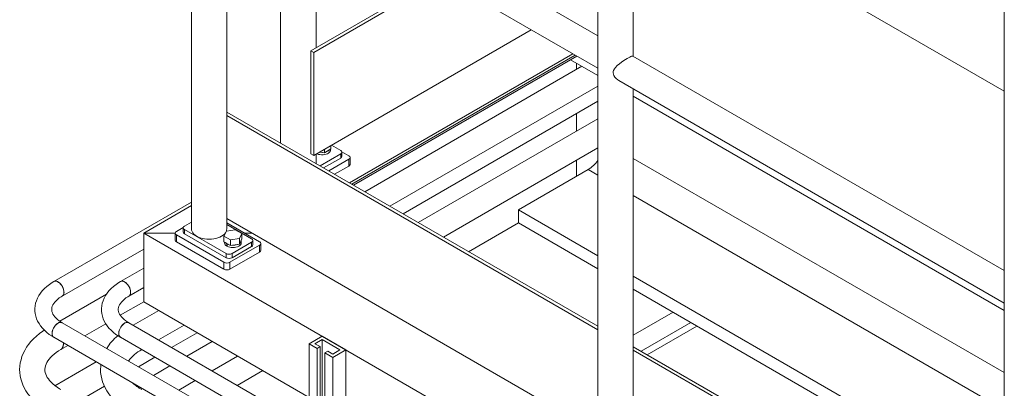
# Model space of a CAD drawing. Header units: millimetres. Extents: x 525 to 29324, y 175 to 20618.
# Tile 400 of 588: x 18353 to 19523, y 15171 to 15609. Entities that reach past the tile are written whole.
import ezdxf

# ---------------------------------------------------------------- set-up
doc = ezdxf.new("R2010")
doc.units = ezdxf.units.MM
doc.linetypes.add('SLD-Continua', pattern=[0])

msp = doc.modelspace()

# ---------------------------------------------------------------- linework, layer by layer
at = {"color": 7, "linetype": 'SLD-Continua', "lineweight": 18, "ltscale": 35}
for p, q in [((18556.9, 16204.4), (18556.9, 15360)), ((19040, 15954.2), (19040, 15563.5)), ((19082.2, 15565.1), (19082.2, 15929.8)), ((19040, 15589.5), (18598.6, 15844.2)), ((18581.9, 15815.3), (19040, 15550.9)), ((18599, 15360), (18599, 15805.4)), ((18662.7, 15768.7), (18662.7, 15462.2)), ((18705.1, 15575.4), (18705.1, 15744.2)), ((19523.2, 15523.7), (19179, 15722.3)), ((19523.2, 15523.7), (19179, 15722.3)), ((19523.2, 15523.7), (19179, 15722.3)), ((19523.2, 15523.7), (19179, 15722.3)), ((19523.2, 15523.7), (19179, 15722.3)), ((19523.2, 15675.3), (19523.2, 15284.7)), ((18851.4, 15659.8), (18698.9, 15571.8)), ((18702.4, 15569.8), (18854.9, 15657.8)), ((18702.4, 15447.3), (18961, 15596.5)), ((18698.9, 15571.8), (18702.4, 15569.8)), ((18698.9, 15571.8), (18698.9, 15449.3)), ((18702.4, 15569.8), (18702.4, 15447.3)), ((18744.9, 15414.7), (19010.5, 15568)), ((18744.9, 15414.7), (19010.5, 15568)), ((18744.9, 15414.7), (19010.5, 15568)), ((18744.9, 15414.7), (19010.5, 15568)), ((18744.9, 15414.7), (19010.5, 15568)), ((18747.8, 15413.1), (19013.3, 15566.3)), ((18747.8, 15413.1), (19013.3, 15566.3)), ((18747.8, 15413.1), (19013.3, 15566.3)), ((18747.8, 15413.1), (19013.3, 15566.3)), ((18747.8, 15413.1), (19013.3, 15566.3)), ((18749.5, 15412.1), (19015.1, 15565.3)), ((18749.5, 15412.1), (19015.1, 15565.3)), ((18749.5, 15412.1), (19015.1, 15565.3)), ((18749.5, 15412.1), (19015.1, 15565.3)), ((18749.5, 15412.1), (19015.1, 15565.3)), ((18749.6, 15412), (19007.5, 15560.9)), ((18749.6, 15412), (19007.5, 15560.9)), ((18749.6, 15412), (19007.5, 15560.9)), ((18749.6, 15412), (19007.5, 15560.9)), ((18749.6, 15412), (19007.5, 15560.9)), ((19040, 15542.2), (19007.5, 15560.9)), ((19040, 15542.2), (19007.5, 15560.9)), ((19040, 15542.2), (19007.5, 15560.9)), ((19040, 15542.2), (19007.5, 15560.9)), ((19040, 15542.2), (19007.5, 15560.9)), ((19523.2, 15310.6), (19081.8, 15565.3)), ((19020.9, 15553.2), (18762.9, 15404.3)), ((19014.9, 15549.8), (19014.9, 15556.6)), ((19040, 15551.9), (19040, 15081.1)), ((19065.1, 15536.4), (19523.2, 15272)), ((18792.9, 15387), (19040, 15529.7)), ((19082.2, 15081.1), (19082.2, 15526.6)), ((18808.5, 15378), (19040, 15511.7)), ((19523.2, 15263.3), (19082.2, 15517.8)), ((19523.2, 15263.3), (19082.2, 15517.8)), ((19523.2, 15263.3), (19082.2, 15517.8)), ((19523.2, 15263.3), (19082.2, 15517.8)), ((19523.2, 15263.3), (19082.2, 15517.8)), ((18599, 15498.9), (19040, 15244.4)), ((18599, 15494.8), (19040, 15240.3)), ((19040, 15490.8), (18826.6, 15367.6)), ((19014.9, 15476.3), (19014.9, 15497.2)), ((18722.8, 15455.1), (18715, 15450.6)), ((18715, 15450.6), (18715, 15454.5)), ((18722.2, 15453.9), (18722.2, 15454.7)), ((18722.8, 15455.1), (18722.8, 15459)), ((18723.6, 15459.5), (18734.5, 15453.3)), ((18856.6, 15350.3), (19040, 15456.2)), ((18698.9, 15449.3), (18702.4, 15447.3)), ((18705.1, 15437.7), (18705.1, 15448.8)), ((18715, 15450.6), (18709.7, 15451.4)), ((18734.5, 15449.2), (18709.8, 15435)), ((18734.5, 15444.3), (18714.1, 15432.5)), ((18720.1, 15429), (18744, 15442.8)), ((18734.5, 15449.2), (18734.5, 15444.3)), ((18744, 15446.9), (18735.9, 15451.6)), ((18735.9, 15446.3), (18735.9, 15451.2)), ((18744, 15442.8), (18744, 15434.7)), ((18745.5, 15436.7), (18745.5, 15444.9)), ((19014.9, 15422.7), (19014.9, 15441.7)), ((19523.2, 15189.3), (19082.2, 15443.8)), ((19523.2, 15189.3), (19082.2, 15443.8)), ((19523.2, 15189.3), (19082.2, 15443.8)), ((19523.2, 15189.3), (19082.2, 15443.8)), ((19523.2, 15189.3), (19082.2, 15443.8)), ((18727.2, 15425), (18744, 15434.7)), ((19028.7, 15430.6), (18945.6, 15382.7)), ((19028.7, 15430.6), (18945.6, 15382.7)), ((19028.7, 15430.6), (18945.6, 15382.7)), ((19028.7, 15430.6), (18945.6, 15382.7)), ((19028.7, 15430.6), (18945.6, 15382.7)), ((19040, 15424.1), (19028.7, 15430.6)), ((19040, 15424.1), (19028.7, 15430.6)), ((19040, 15424.1), (19028.7, 15430.6)), ((19040, 15424.1), (19028.7, 15430.6)), ((19040, 15424.1), (19028.7, 15430.6)), ((19515.8, 15149.5), (19082.2, 15399.8)), ((19515.8, 15149.5), (19082.2, 15399.8)), ((19515.8, 15149.5), (19082.2, 15399.8)), ((19515.8, 15149.5), (19082.2, 15399.8)), ((19515.8, 15149.5), (19082.2, 15399.8)), ((18556.9, 15391.9), (18393.3, 15297.6)), ((18500.2, 15355.1), (18556.9, 15387.8)), ((18500.2, 15355.1), (18556.9, 15387.8)), ((18500.2, 15355.1), (18556.9, 15387.8)), ((18500.2, 15355.1), (18556.9, 15387.8)), ((18500.2, 15355.1), (18556.9, 15387.8)), ((19040, 15328.2), (18945.6, 15382.7)), ((18945.6, 15382.7), (18945.6, 15367.2)), ((19040, 15328.2), (18945.6, 15382.7)), ((18945.6, 15382.7), (18945.6, 15367.2)), ((19040, 15328.2), (18945.6, 15382.7)), ((18945.6, 15382.7), (18945.6, 15367.2)), ((19040, 15328.2), (18945.6, 15382.7)), ((18945.6, 15382.7), (18945.6, 15367.2)), ((19040, 15328.2), (18945.6, 15382.7)), ((18945.6, 15382.7), (18945.6, 15367.2)), ((19040, 15117.8), (18599, 15372.3)), ((18547.2, 15361.8), (18539, 15357.1)), ((18547.1, 15361.4), (18547.1, 15356.5)), ((18556.9, 15368.2), (18548.6, 15363.4)), ((18548.6, 15359.3), (18598.1, 15330.8)), ((18548.6, 15359.3), (18548.6, 15354.4)), ((18609.1, 15359.1), (18598.5, 15357.5)), ((18638, 15344.9), (18599, 15367.4)), ((18628.5, 15348.3), (18599, 15365.3)), ((18616.8, 15354.7), (18609.1, 15359.1)), ((18886.5, 15333), (18945.6, 15367.2)), ((18886.5, 15333), (18945.6, 15367.2)), ((18886.5, 15333), (18945.6, 15367.2)), ((18886.5, 15333), (18945.6, 15367.2)), ((18886.5, 15333), (18945.6, 15367.2)), ((19040, 15312.7), (18945.6, 15367.2)), ((19040, 15312.7), (18945.6, 15367.2)), ((19040, 15312.7), (18945.6, 15367.2)), ((19040, 15312.7), (18945.6, 15367.2)), ((19040, 15312.7), (18945.6, 15367.2)), ((18500.2, 15355.1), (18537.6, 15355.1)), ((18500.2, 15273.4), (18500.2, 15355.1)), ((18500.2, 15355.1), (18537.6, 15355.1)), ((18500.2, 15273.4), (18500.2, 15355.1)), ((18500.2, 15355.1), (18537.6, 15355.1)), ((18500.2, 15273.4), (18500.2, 15355.1)), ((18500.2, 15355.1), (18537.6, 15355.1)), ((18500.2, 15273.4), (18500.2, 15355.1)), ((18500.2, 15355.1), (18537.6, 15355.1)), ((18500.2, 15273.4), (18500.2, 15355.1)), ((18500.2, 15355.1), (18500.2, 15273.4)), ((19186.1, 14959.2), (18500.2, 15355.1)), ((18537.6, 15355.1), (18500.2, 15355.1)), ((18500.2, 15355.1), (18500.2, 15273.4)), ((19186.1, 14959.2), (18500.2, 15355.1)), ((18537.6, 15355.1), (18500.2, 15355.1)), ((18500.2, 15355.1), (18500.2, 15273.4)), ((19186.1, 14959.2), (18500.2, 15355.1)), ((18537.6, 15355.1), (18500.2, 15355.1)), ((18500.2, 15355.1), (18500.2, 15273.4)), ((19186.1, 14959.2), (18500.2, 15355.1)), ((18537.6, 15355.1), (18500.2, 15355.1)), ((18500.2, 15355.1), (18500.2, 15273.4)), ((19186.1, 14959.2), (18500.2, 15355.1)), ((18537.6, 15355.1), (18500.2, 15355.1)), ((18537.6, 15355.1), (18537.6, 15346.9)), ((18539, 15353), (18595.6, 15320.4)), ((18539, 15353), (18539, 15344.9)), ((18548.6, 15354.4), (18598.1, 15325.9)), ((18598.5, 15357.5), (18595.6, 15351.4)), ((18595.6, 15351.4), (18603.4, 15346.9)), ((18595.6, 15344.9), (18595.6, 15351.4)), ((18603.4, 15346.9), (18614, 15348.5)), ((18614, 15348.5), (18616.8, 15354.7)), ((18614, 15342), (18614, 15348.5)), ((18614, 15342), (18616.8, 15348.1)), ((18616.8, 15348.1), (18616.8, 15354.7)), ((18620.4, 15355.1), (18629, 15355.1)), ((18620.4, 15355.1), (18629, 15355.1)), ((18620.4, 15355.1), (18629, 15355.1)), ((18620.4, 15355.1), (18629, 15355.1)), ((18620.4, 15355.1), (18629, 15355.1)), ((18629, 15355.1), (18620.4, 15355.1)), ((18629, 15355.1), (18620.4, 15355.1)), ((18629, 15355.1), (18620.4, 15355.1)), ((18629, 15355.1), (18620.4, 15355.1)), ((18629, 15355.1), (18620.4, 15355.1)), ((18403.3, 15280.2), (18500.2, 15336.1)), ((18539, 15344.9), (18595.6, 15312.2)), ((18595.6, 15344.9), (18603.4, 15340.4)), ((18596.2, 15344.5), (18596.2, 15343.6)), ((18598.9, 15342.5), (18599.3, 15342.7)), ((18598.9, 15342.5), (18598.9, 15339.7)), ((18599.4, 15339.9), (18598.9, 15339.7)), ((18599.4, 15342.3), (18599.7, 15342.5)), ((18599.4, 15342.3), (18599.4, 15339.4)), ((18602.7, 15320.4), (18638, 15340.8)), ((18603.4, 15340.4), (18603.4, 15346.9)), ((18603.4, 15340.4), (18614, 15342)), ((18605.2, 15330.8), (18628.5, 15344.2)), ((18605.2, 15325.9), (18628.5, 15339.3)), ((18616.2, 15343.6), (18616.2, 15346.5)), ((18628.5, 15339.3), (18628.5, 15344.2)), ((18630, 15341.4), (18630, 15346.3)), ((18638, 15332.6), (18638, 15340.8)), ((18639.5, 15334.6), (18639.5, 15342.8)), ((18598.1, 15325.9), (18598.1, 15330.8)), ((18602.7, 15312.2), (18638, 15332.6)), ((18605.2, 15330.8), (18605.2, 15325.9)), ((18500.2, 15313.5), (18472.5, 15297.6)), ((18595.6, 15312.2), (18595.6, 15320.4)), ((18602.7, 15320.4), (18602.7, 15312.2)), ((19432.7, 15101.6), (19082.2, 15303.9)), ((19432.7, 15101.6), (19082.2, 15303.9)), ((19432.7, 15101.6), (19082.2, 15303.9)), ((19432.7, 15101.6), (19082.2, 15303.9)), ((19432.7, 15101.6), (19082.2, 15303.9)), ((18482.5, 15280.2), (18500.2, 15290.4)), ((18455.9, 15282.6), (18400.3, 15250.6)), ((19419.3, 15093.8), (19082.2, 15288.3)), ((19419.3, 15093.8), (19082.2, 15288.3)), ((19419.3, 15093.8), (19082.2, 15288.3)), ((19419.3, 15093.8), (19082.2, 15288.3)), ((19419.3, 15093.8), (19082.2, 15288.3)), ((18472.3, 15257.5), (18500.2, 15273.6)), ((18696.7, 15159.9), (18500.2, 15273.4)), ((18696.7, 15159.9), (18500.2, 15273.4)), ((18696.7, 15159.9), (18500.2, 15273.4)), ((18696.7, 15159.9), (18500.2, 15273.4)), ((18696.7, 15159.9), (18500.2, 15273.4)), ((19523.2, 15273), (19523.2, 14802.2)), ((18518.1, 15263.1), (18487.8, 15245.6)), ((19082.2, 15233.8), (19129.5, 15261.1)), ((19082.2, 15233.8), (19129.5, 15261.1)), ((19082.2, 15233.8), (19129.5, 15261.1)), ((19082.2, 15233.8), (19129.5, 15261.1)), ((19082.2, 15233.8), (19129.5, 15261.1)), ((18632.1, 15116.6), (18403.3, 15248.6)), ((18430.1, 15233.1), (18455, 15247.5)), ((18671.7, 15139.4), (18482.5, 15248.6)), ((18517.8, 15228.2), (18548.1, 15245.7)), ((19091.5, 15214.7), (19150.7, 15248.8)), ((19091.5, 15214.7), (19150.7, 15248.8)), ((19091.5, 15214.7), (19150.7, 15248.8)), ((19091.5, 15214.7), (19150.7, 15248.8)), ((19091.5, 15214.7), (19150.7, 15248.8)), ((19098.6, 15210.6), (19157.8, 15244.7)), ((19098.6, 15210.6), (19157.8, 15244.7)), ((19098.6, 15210.6), (19157.8, 15244.7)), ((19098.6, 15210.6), (19157.8, 15244.7)), ((19098.6, 15210.6), (19157.8, 15244.7)), ((18393.3, 15231.3), (18621.1, 15099.8)), ((18472.5, 15231.3), (18651.7, 15127.9)), ((18533.4, 15219.2), (18563.7, 15236.7)), ((18712.3, 15232.6), (18696.7, 15223.6)), ((18740.6, 15216.3), (18712.3, 15232.6)), ((18401.6, 15216.7), (18410.1, 15221.6)), ((18404.7, 15223.6), (18404.7, 15224.7)), ((18581.7, 15226.3), (18551.4, 15208.8)), ((18706.3, 15218.1), (18696.7, 15223.6)), ((18696.7, 15223.6), (18696.7, 15153.9)), ((18703.8, 15223.6), (18712.3, 15228.5)), ((18709.8, 15220.2), (18703.8, 15223.6)), ((18706.3, 15218.1), (18709.8, 15220.2)), ((18709.8, 15220.2), (18709.8, 15154)), ((18712.3, 15228.5), (18733.5, 15216.3)), ((18712.3, 15228.5), (18712.3, 15157.9)), ((19082.2, 15220.1), (19523.2, 14965.5)), ((18493.8, 15196.4), (18513.4, 15207.7)), ((18497.8, 15216.7), (18497.8, 15216.7)), ((18581.4, 15191.5), (18611.8, 15209)), ((18706.3, 15218.1), (18706.3, 15156.1)), ((18719, 15214.9), (18715.5, 15212.8)), ((18725, 15207.3), (18715.5, 15212.8)), ((18715.5, 15212.8), (18715.5, 15150.8)), ((18725, 15211.4), (18719, 15214.9)), ((18733.5, 15216.3), (18725, 15211.4)), ((18740.6, 15216.3), (18725, 15207.3)), ((18725, 15207.3), (18725, 15108.6)), ((18740.6, 15216.3), (18740.6, 15099.7)), ((19082.2, 15216), (19523.2, 14961.4)), ((18443.8, 15202.2), (18394.7, 15173.8)), ((18531.4, 15197.3), (18511.8, 15186)), ((18641.7, 15191.7), (18611.3, 15174.2)), ((18641.7, 15191.7), (18611.3, 15174.2)), ((18641.7, 15191.7), (18611.3, 15174.2)), ((18641.7, 15191.7), (18611.3, 15174.2)), ((18641.7, 15191.7), (18611.3, 15174.2)), ((18424.1, 15156.2), (18453.4, 15173.1)), ((18491.8, 15174.4), (18490.8, 15173.8)), ((18541.8, 15168.6), (18561.4, 15179.9))]:
    msp.add_line(p, q, dxfattribs=at)
at = {"color": 7, "linetype": 'SLD-Continua', "lineweight": 18, "ltscale": 35, "flags": 128}
for points in [[(19065.1, 15536.5), (19064, 15537.1), (19062, 15538.8), (19060.5, 15540.5), (19059.3, 15542.5), (19058.4, 15545.5), (19058.5, 15547), (19058.9, 15548.4), (19059.8, 15550.2), (19061, 15551.8), (19063.1, 15554), (19065.7, 15556.1), (19068.3, 15558.1), (19071.2, 15560.1), (19073.1, 15561.3), (19074.9, 15562.4), (19076.6, 15563.4), (19078.1, 15564.2), (19079.3, 15564.8), (19080.2, 15565.2), (19081, 15565.4), (19081.6, 15565.4), (19081.8, 15565.3)], [(18722.2, 15453.9), (18722.1, 15453.1), (18721.7, 15452.1), (18721, 15451.1), (18719.9, 15450.2), (18718.6, 15449.4), (18717, 15448.8), (18715.3, 15448.4), (18713.5, 15448.1), (18711.6, 15448.1), (18709.7, 15448.3), (18707.9, 15448.6), (18706.3, 15449.2), (18706, 15449.3)], [(18556.9, 15360), (18557, 15358.4), (18557.6, 15356.8), (18558.5, 15355.3), (18559.7, 15353.9), (18561.2, 15352.6), (18563, 15351.4), (18565.1, 15350.3), (18567.4, 15349.4), (18569.9, 15348.7), (18572.5, 15348.2), (18575.2, 15347.9), (18577.9, 15347.8), (18580.7, 15347.9), (18583.4, 15348.2), (18586, 15348.7), (18588.5, 15349.4), (18590.8, 15350.3), (18592.8, 15351.4), (18594.7, 15352.6), (18596.2, 15353.9), (18597.4, 15355.3), (18597.5, 15355.4)], [(18598.6, 15357.5), (18598.8, 15358.4), (18599, 15360)], [(18597.3, 15343.9), (18597.8, 15343.4), (18598.9, 15342.5)], [(18599.4, 15339.4), (18600.9, 15338.8), (18602.5, 15338.3), (18604.3, 15338), (18606.2, 15337.9), (18608.1, 15338), (18609.9, 15338.3), (18611.6, 15338.8), (18613.1, 15339.4), (18614.3, 15340.2), (18615.3, 15341.2), (18615.9, 15342.2), (18616.2, 15343.3), (18616.2, 15343.6)], [(18599.4, 15342.3), (18600.9, 15341.6), (18601.7, 15341.3)], [(18393.3, 15297.6), (18391.5, 15296.4), (18388.1, 15294.2), (18385, 15291.8), (18382.2, 15289.3), (18379.6, 15286.6), (18377.4, 15283.8), (18375.5, 15280.8), (18373.9, 15277.9), (18372.6, 15274.8), (18371.7, 15271.7), (18371.1, 15268.6), (18370.8, 15265.5), (18370.8, 15262.5), (18371.2, 15259.4), (18371.8, 15256.4), (18372.8, 15253.4), (18374.1, 15250.5), (18375.7, 15247.7), (18377.5, 15244.9), (18379.7, 15242.2), (18382.2, 15239.6), (18384.9, 15237.1), (18387.9, 15234.8), (18391.2, 15232.6), (18393.3, 15231.3)], [(18405.4, 15284.8), (18405.3, 15286.4), (18404.9, 15288.1), (18404.3, 15289.9), (18403.5, 15291.6), (18402.4, 15293.2), (18401.3, 15294.6), (18400, 15295.9), (18398.7, 15296.9), (18397.3, 15297.6), (18396, 15297.9), (18394.8, 15298), (18393.7, 15297.7), (18393.3, 15297.6)], [(18403.3, 15280.2), (18404.1, 15280.8), (18404.8, 15281.8), (18405.2, 15283), (18405.4, 15284.4), (18405.3, 15286), (18405, 15287.7), (18404.5, 15289.4), (18403.7, 15291.2), (18402.7, 15292.8), (18401.6, 15294.3), (18400.3, 15295.6), (18399, 15296.6), (18397.7, 15297.4), (18396.3, 15297.9), (18395.1, 15298), (18394, 15297.8), (18393.3, 15297.6)], [(18472.5, 15297.6), (18470.7, 15296.4), (18467.3, 15294.2), (18464.2, 15291.8), (18461.4, 15289.3), (18458.8, 15286.6), (18456.6, 15283.8), (18454.7, 15280.8), (18453.1, 15277.9), (18451.8, 15274.8), (18450.9, 15271.7), (18450.3, 15268.6), (18450, 15265.5), (18450, 15262.5), (18450.4, 15259.4), (18451, 15256.4), (18452, 15253.4), (18453.3, 15250.5), (18454.9, 15247.7), (18456.7, 15244.9), (18458.9, 15242.2), (18461.4, 15239.6), (18464.1, 15237.1), (18467.1, 15234.8), (18470.4, 15232.6), (18472.5, 15231.3)], [(18484.6, 15284.8), (18484.5, 15286.4), (18484.1, 15288.1), (18483.5, 15289.9), (18482.6, 15291.6), (18481.6, 15293.2), (18480.5, 15294.6), (18479.2, 15295.9), (18477.9, 15296.9), (18476.5, 15297.6), (18475.2, 15297.9), (18474, 15298), (18472.9, 15297.7), (18472.5, 15297.6)], [(18482.5, 15280.2), (18483.1, 15280.6), (18483.8, 15281.5), (18484.3, 15282.7), (18484.6, 15284.1), (18484.6, 15285.6), (18484.3, 15287.3), (18483.8, 15289), (18483.1, 15290.7), (18482.2, 15292.4), (18481.1, 15293.9), (18479.8, 15295.3), (18478.5, 15296.4), (18477.2, 15297.2), (18475.9, 15297.8), (18474.6, 15298), (18473.4, 15297.9), (18472.5, 15297.6)], [(18403.3, 15248.6), (18402, 15249.4), (18399.7, 15250.9), (18397.7, 15252.5), (18396, 15254.1), (18394.5, 15255.7), (18393.3, 15257.3), (18392.3, 15258.8), (18391.6, 15260.4), (18391.1, 15261.9), (18390.8, 15263.4), (18390.8, 15265.1), (18391, 15266.7), (18391.5, 15268.2), (18392.2, 15269.7), (18393.2, 15271.4), (18394.4, 15273.1), (18396, 15274.7), (18397.7, 15276.4), (18399.8, 15278), (18402.1, 15279.5), (18403.3, 15280.2)], [(18482.5, 15248.6), (18481.2, 15249.4), (18478.9, 15250.9), (18476.9, 15252.5), (18475.2, 15254.1), (18473.7, 15255.7), (18472.5, 15257.3), (18471.5, 15258.8), (18470.8, 15260.4), (18470.3, 15261.9), (18470, 15263.4), (18470, 15265.1), (18470.2, 15266.7), (18470.7, 15268.2), (18471.4, 15269.7), (18472.4, 15271.4), (18473.6, 15273.1), (18475.2, 15274.7), (18476.9, 15276.4), (18479, 15278), (18481.3, 15279.5), (18482.5, 15280.2)], [(18393.3, 15231.3), (18392.6, 15231.9), (18391.9, 15232.8), (18391.5, 15234), (18391.3, 15235.5), (18391.3, 15237), (18391.7, 15238.7), (18392.2, 15240.5), (18393, 15242.2), (18394, 15243.8), (18395.1, 15245.3), (18396.3, 15246.6), (18397.7, 15247.7), (18399, 15248.4), (18400.3, 15248.9), (18401.6, 15249), (18402.7, 15248.9), (18403.3, 15248.6)], [(18393.3, 15231.3), (18393, 15231.5), (18392.2, 15232.3), (18391.7, 15233.4), (18391.3, 15234.7), (18391.3, 15236.2), (18391.5, 15237.9), (18391.9, 15239.6), (18392.6, 15241.3), (18393.5, 15243), (18394.5, 15244.6), (18395.7, 15246), (18397, 15247.2), (18398.3, 15248.1)], [(18472.5, 15231.3), (18472, 15231.7), (18471.2, 15232.6), (18470.7, 15233.7), (18470.5, 15235.1), (18470.5, 15236.6), (18470.7, 15238.3), (18471.2, 15240), (18472, 15241.8), (18472.9, 15243.4), (18474, 15245), (18475.2, 15246.3), (18476.5, 15247.4), (18477.9, 15248.3), (18479.2, 15248.8), (18480.5, 15249), (18481.6, 15248.9), (18482.5, 15248.6)], [(18470.5, 15235.8), (18470.6, 15237.5), (18471, 15239.2), (18471.6, 15240.9), (18472.4, 15242.6), (18473.4, 15244.2), (18474.6, 15245.7), (18475.9, 15246.9), (18477.2, 15247.9), (18478.5, 15248.6), (18479.8, 15249), (18481.1, 15249), (18482.2, 15248.8), (18482.5, 15248.6)], [(18382, 15239.8), (18380.2, 15238.6), (18376.3, 15235.8), (18372.6, 15232.7), (18369.2, 15229.6), (18366.1, 15226.3), (18363.4, 15222.9), (18360.9, 15219.4), (18358.7, 15215.7), (18356.9, 15212.1), (18355.4, 15208.3), (18354.3, 15204.6), (18353.4, 15200.8), (18352.9, 15197), (18352.7, 15193.2), (18352.9, 15189.5), (18353.3, 15185.7), (18354.1, 15182), (18355.1, 15178.4), (18356.5, 15174.7), (18358.2, 15171.2), (18360.2, 15167.7), (18362.4, 15164.3), (18365, 15160.9), (18367.9, 15157.7), (18371.1, 15154.6), (18374.5, 15151.6), (18378.2, 15148.7), (18382.2, 15145.9), (18386.6, 15143.2)], [(18404.7, 15224.7), (18404.7, 15224.5), (18404.7, 15222.6), (18404.4, 15220.9), (18403.9, 15219.4), (18403.2, 15218.2), (18402.3, 15217.2), (18401.6, 15216.7)], [(18401.6, 15216.7), (18401.7, 15216.8), (18402.8, 15217.6), (18403.6, 15218.8), (18404.2, 15220.1), (18404.6, 15221.8), (18404.7, 15223.6)], [(18401.6, 15169.2), (18400, 15170.2), (18397.1, 15172), (18394.5, 15173.9), (18392.2, 15175.9), (18390.1, 15177.9), (18388.3, 15179.8), (18386.8, 15181.8), (18385.5, 15183.7), (18384.5, 15185.6), (18383.7, 15187.5), (18383.2, 15189.4), (18382.8, 15191.3), (18382.7, 15193.3), (18383, 15195.5), (18383.4, 15197.4), (18384.1, 15199.3), (18384.9, 15201.2), (18386.2, 15203.2), (18387.7, 15205.3), (18389.4, 15207.3), (18391.4, 15209.3), (18393.7, 15211.3), (18396.2, 15213.2), (18399, 15215.1), (18401.6, 15216.7)], [(18449.3, 15198.9), (18449.1, 15197), (18448.9, 15193.2), (18449, 15189.5), (18449.5, 15185.7), (18450.2, 15182), (18451.3, 15178.4), (18452.7, 15174.7), (18454.3, 15171.2), (18456.3, 15167.7), (18458.6, 15164.3), (18461.2, 15160.9), (18464.1, 15157.7), (18467.2, 15154.6), (18470.7, 15151.6), (18474.4, 15148.7), (18478.3, 15145.9), (18482.8, 15143.2)]]:
    msp.add_lwpolyline(points, dxfattribs=at)
at = {"color": 7, "linetype": 'SLD-Continua', "lineweight": 18, "ltscale": 1225}
for centre, radius, start, end in [((18882.8, 15558.1), 157.3, 357.7417, 2.1916), ((18714.4, 15460.7), 9.46, 284.3505, 315.6319), ((18733.7, 15451.2), 2.18, 290.7714, 69.2286), ((18712.2, 15467.9), 16.9, 260.0574, 271.9259), ((18733.4, 15446.6), 2.51, 294.3654, 354.301), ((18743.3, 15444.9), 2.18, 290.7714, 69.2286), ((19009.2, 15462.4), 37.3, 301.6015, 325.8666), ((19009.2, 15462.4), 37.3, 301.6015, 325.8666), ((19009.2, 15462.4), 37.3, 301.6015, 325.8666), ((19009.2, 15462.4), 37.3, 301.6015, 325.8666), ((19009.2, 15462.4), 37.3, 301.6015, 325.8666), ((18743, 15437), 2.51, 294.3654, 354.301), ((18549.4, 15361.4), 2.18, 110.7714, 249.2286), ((18539.8, 15355.1), 2.18, 110.7714, 249.2286), ((18549.6, 15356.7), 2.51, 185.699, 245.6346), ((18627.7, 15346.3), 2.18, 290.7714, 69.2286), ((18540.1, 15347.1), 2.51, 185.699, 245.6346), ((18601, 15344), 4.82, 184.6142, 244.3971), ((18606.3, 15356.3), 15.6, 267.5314, 290.0504), ((18612.1, 15346.6), 4.14, 307.5423, 3.7718), ((18627.5, 15341.6), 2.51, 294.3654, 354.301), ((18637.3, 15342.8), 2.18, 290.7714, 69.2286), ((18601.6, 15337.6), 7.69, 242.616, 297.384), ((18601.6, 15332.7), 7.69, 242.616, 297.384), ((18637, 15334.9), 2.51, 294.3654, 354.301), ((18599.2, 15327.2), 7.69, 242.616, 297.384), ((18599.2, 15319), 7.69, 242.616, 297.384), ((18400.5, 15284.3), 4.96, 305.179, 6.1285), ((18479.7, 15284.3), 4.96, 305.179, 6.1285), ((19366, 15279.2), 157.3, 357.7417, 2.1916), ((18401.2, 15244.2), 4.82, 64.1175, 127.0639), ((18506, 15188.3), 58, 129.2305, 149.1716), ((18475.4, 15235.3), 4.96, 173.8715, 234.821), ((18518.4, 15177.6), 44.2, 117.812, 144.8228), ((18523.2, 15214.8), 52.2, 226.0205, 240.8264)]:
    msp.add_arc(centre, radius, start, end, dxfattribs=at)

doc.saveas('drawing.dxf')
